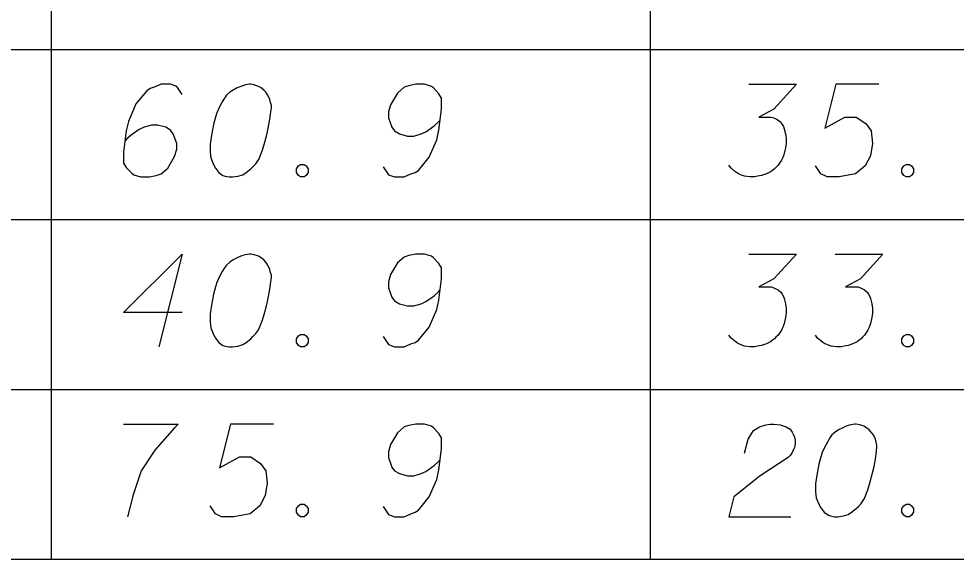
# Model space of a CAD drawing. Extents: x 2074207 to 2076812, y 516372 to 523312.
# Drawn here: x 2076524.39 to 2076572.95, y 520149.2 to 520177.2 of the extents above; entities that cross this region are included whole.
import ezdxf

# ---------------------------------------------------------------- set-up
doc = ezdxf.new("R2010")
doc.units = 0
for name, color, linetype in [('Prop DirtTable_ Soil Test Results - Outline (Major)', 7, 'Continuous'), ('Prop DirtTable_ Soil Test Results - Outline (Minor)', 7, 'Continuous'), ('Prop DirtTable_ Soil Test Results - Tx (Sample Data)', 7, 'Continuous')]:
    doc.layers.add(name, color=color, linetype=linetype)

msp = doc.modelspace()

# ---------------------------------------------------------------- linework, layer by layer
at = {"layer": 'Prop DirtTable_ Soil Test Results - Outline (Major)'}
msp.add_line((2076260.609, 520149.201), (2076811.903, 520149.201), dxfattribs=at)
at = {"layer": 'Prop DirtTable_ Soil Test Results - Outline (Minor)'}
for p, q in [((2076526.074, 520184.401), (2076526.074, 520175.601)), ((2076557.094, 520184.401), (2076557.094, 520175.601)), ((2076260.609, 520175.601), (2076811.903, 520175.601)), ((2076260.609, 520175.601), (2076811.903, 520175.601)), ((2076526.074, 520175.601), (2076526.074, 520166.801)), ((2076557.094, 520175.601), (2076557.094, 520166.801)), ((2076260.609, 520166.801), (2076811.903, 520166.801)), ((2076260.609, 520166.801), (2076811.903, 520166.801)), ((2076526.074, 520166.801), (2076526.074, 520158.001)), ((2076557.094, 520166.801), (2076557.094, 520158.001)), ((2076260.609, 520158.001), (2076811.903, 520158.001)), ((2076260.609, 520158.001), (2076811.903, 520158.001)), ((2076526.074, 520158.001), (2076526.074, 520149.201)), ((2076557.094, 520158.001), (2076557.094, 520149.201)), ((2076260.609, 520149.201), (2076811.903, 520149.201))]:
    msp.add_line(p, q, dxfattribs=at)
at = {"layer": 'Prop DirtTable_ Soil Test Results - Tx (Sample Data)'}
for points in [[(2076532.855, 520173.277), (2076532.573, 520173.693), (2076532.256, 520173.806), (2076531.762, 520173.806), (2076531.409, 520173.655), (2076531.198, 520173.58), (2076531.021, 520173.466), (2076530.457, 520172.786), (2076530.069, 520171.879), (2076529.963, 520171.388), (2076529.822, 520170.291), (2076529.822, 520169.725), (2076529.963, 520169.498), (2076530.245, 520169.195), (2076530.351, 520169.12), (2076530.704, 520169.006), (2076531.162, 520169.006), (2076531.515, 520169.082), (2076531.762, 520169.158), (2076532.115, 520169.46), (2076532.467, 520170.065), (2076532.573, 520170.443), (2076532.573, 520170.745), (2076532.397, 520171.236), (2076532.256, 520171.425), (2076532.009, 520171.577), (2076531.586, 520171.69), (2076531.268, 520171.69), (2076530.88, 520171.577), (2076530.633, 520171.463), (2076530.21, 520171.161), (2076529.998, 520170.972), (2076529.892, 520170.858)], [(2076536.418, 520173.806), (2076536.348, 520173.806), (2076536.136, 520173.769), (2076535.995, 520173.731), (2076535.889, 520173.693), (2076535.713, 520173.617), (2076535.501, 520173.504), (2076535.325, 520173.391), (2076535.148, 520173.24), (2076535.043, 520173.088), (2076534.937, 520172.899), (2076534.831, 520172.71), (2076534.725, 520172.484), (2076534.655, 520172.332), (2076534.584, 520172.106), (2076534.478, 520171.728), (2076534.372, 520171.161), (2076534.302, 520170.707), (2076534.302, 520170.291), (2076534.337, 520169.989), (2076534.478, 520169.649), (2076534.584, 520169.46), (2076534.76, 520169.233), (2076534.972, 520169.082), (2076535.078, 520169.044), (2076535.289, 520169.006), (2076535.466, 520169.006), (2076535.748, 520169.044), (2076535.995, 520169.12), (2076536.171, 520169.233), (2076536.418, 520169.422), (2076536.524, 520169.536), (2076536.665, 520169.687), (2076536.771, 520169.838), (2076536.842, 520169.951), (2076536.912, 520170.14), (2076536.947, 520170.216), (2076537.018, 520170.405), (2076537.089, 520170.632), (2076537.159, 520170.858), (2076537.194, 520171.01), (2076537.23, 520171.123), (2076537.265, 520171.274), (2076537.335, 520171.614), (2076537.371, 520171.803), (2076537.406, 520171.992), (2076537.441, 520172.257), (2076537.477, 520172.597), (2076537.477, 520172.71), (2076537.441, 520172.862), (2076537.406, 520173.013), (2076537.3, 520173.24), (2076537.194, 520173.391), (2076537.089, 520173.504), (2076536.947, 520173.617), (2076536.806, 520173.693), (2076536.7, 520173.731), (2076536.595, 520173.769), (2076536.418, 520173.806)], [(2076543.262, 520169.536), (2076543.544, 520169.12), (2076543.861, 520169.006), (2076544.355, 520169.006), (2076544.708, 520169.158), (2076544.92, 520169.233), (2076545.096, 520169.347), (2076545.66, 520170.027), (2076546.049, 520170.934), (2076546.154, 520171.425), (2076546.295, 520172.521), (2076546.295, 520173.088), (2076546.154, 520173.315), (2076545.872, 520173.617), (2076545.766, 520173.693), (2076545.414, 520173.806), (2076544.955, 520173.806), (2076544.602, 520173.731), (2076544.355, 520173.655), (2076544.003, 520173.353), (2076543.65, 520172.748), (2076543.544, 520172.37), (2076543.544, 520172.068), (2076543.72, 520171.577), (2076543.861, 520171.388), (2076544.108, 520171.236), (2076544.532, 520171.123), (2076544.849, 520171.123), (2076545.237, 520171.236), (2076545.484, 520171.35), (2076545.907, 520171.652), (2076546.119, 520171.841), (2076546.225, 520171.954)], [(2076562.205, 520173.806), (2076564.674, 520173.806), (2076563.51, 520172.521), (2076562.734, 520172.106), (2076563.369, 520172.106), (2076563.51, 520172.068), (2076563.58, 520172.03), (2076563.651, 520171.992), (2076563.722, 520171.954), (2076563.863, 520171.841), (2076563.933, 520171.728), (2076564.004, 520171.614), (2076564.039, 520171.501), (2076564.11, 520171.236), (2076564.145, 520171.01), (2076564.145, 520170.896), (2076564.145, 520170.745), (2076564.11, 520170.518), (2076564.074, 520170.367), (2076564.039, 520170.216), (2076564.004, 520170.103), (2076563.969, 520170.027), (2076563.933, 520169.951), (2076563.898, 520169.876), (2076563.827, 520169.762), (2076563.722, 520169.611), (2076563.616, 520169.498), (2076563.545, 520169.422), (2076563.439, 520169.347), (2076563.334, 520169.271), (2076563.192, 520169.195), (2076563.122, 520169.158), (2076562.875, 520169.082), (2076562.663, 520169.044), (2076562.522, 520169.006), (2076562.275, 520169.006), (2076561.993, 520169.044), (2076561.887, 520169.082), (2076561.781, 520169.12), (2076561.676, 520169.158), (2076561.57, 520169.233), (2076561.464, 520169.309), (2076561.288, 520169.46), (2076561.182, 520169.611)], [(2076568.942, 520173.806), (2076566.72, 520173.806), (2076566.156, 520171.539), (2076567.179, 520172.106), (2076567.778, 520172.106), (2076568.272, 520171.765), (2076568.554, 520171.388), (2076568.625, 520170.745), (2076568.519, 520170.103), (2076568.237, 520169.573), (2076567.743, 520169.158), (2076566.896, 520169.006), (2076566.261, 520169.006), (2076565.944, 520169.158), (2076565.662, 520169.573)], [(2076538.993, 520169.649), (2076539.17, 520169.649), (2076539.276, 520169.573), (2076539.381, 520169.422), (2076539.381, 520169.233), (2076539.276, 520169.082), (2076539.17, 520169.006), (2076538.993, 520169.006), (2076538.888, 520169.082), (2076538.782, 520169.233), (2076538.782, 520169.422), (2076538.888, 520169.573), (2076538.993, 520169.649)], [(2076570.353, 520169.649), (2076570.53, 520169.649), (2076570.636, 520169.573), (2076570.741, 520169.422), (2076570.741, 520169.233), (2076570.636, 520169.082), (2076570.53, 520169.006), (2076570.353, 520169.006), (2076570.248, 520169.082), (2076570.142, 520169.233), (2076570.142, 520169.422), (2076570.248, 520169.573), (2076570.353, 520169.649)], [(2076532.855, 520161.983), (2076529.822, 520161.983), (2076532.855, 520165.006), (2076531.656, 520160.206)], [(2076536.418, 520165.006), (2076536.348, 520165.006), (2076536.136, 520164.969), (2076535.995, 520164.931), (2076535.889, 520164.893), (2076535.713, 520164.817), (2076535.501, 520164.704), (2076535.325, 520164.591), (2076535.148, 520164.44), (2076535.043, 520164.288), (2076534.937, 520164.099), (2076534.831, 520163.91), (2076534.725, 520163.684), (2076534.655, 520163.532), (2076534.584, 520163.306), (2076534.478, 520162.928), (2076534.372, 520162.361), (2076534.302, 520161.907), (2076534.302, 520161.491), (2076534.337, 520161.189), (2076534.478, 520160.849), (2076534.584, 520160.66), (2076534.76, 520160.433), (2076534.972, 520160.282), (2076535.078, 520160.244), (2076535.289, 520160.206), (2076535.466, 520160.206), (2076535.748, 520160.244), (2076535.995, 520160.32), (2076536.171, 520160.433), (2076536.418, 520160.622), (2076536.524, 520160.736), (2076536.665, 520160.887), (2076536.771, 520161.038), (2076536.842, 520161.151), (2076536.912, 520161.34), (2076536.947, 520161.416), (2076537.018, 520161.605), (2076537.089, 520161.832), (2076537.159, 520162.058), (2076537.194, 520162.21), (2076537.23, 520162.323), (2076537.265, 520162.474), (2076537.335, 520162.814), (2076537.371, 520163.003), (2076537.406, 520163.192), (2076537.441, 520163.457), (2076537.477, 520163.797), (2076537.477, 520163.91), (2076537.441, 520164.062), (2076537.406, 520164.213), (2076537.3, 520164.44), (2076537.194, 520164.591), (2076537.089, 520164.704), (2076536.947, 520164.817), (2076536.806, 520164.893), (2076536.7, 520164.931), (2076536.595, 520164.969), (2076536.418, 520165.006)], [(2076543.262, 520160.736), (2076543.544, 520160.32), (2076543.861, 520160.206), (2076544.355, 520160.206), (2076544.708, 520160.358), (2076544.92, 520160.433), (2076545.096, 520160.547), (2076545.66, 520161.227), (2076546.049, 520162.134), (2076546.154, 520162.625), (2076546.295, 520163.721), (2076546.295, 520164.288), (2076546.154, 520164.515), (2076545.872, 520164.817), (2076545.766, 520164.893), (2076545.414, 520165.006), (2076544.955, 520165.006), (2076544.602, 520164.931), (2076544.355, 520164.855), (2076544.003, 520164.553), (2076543.65, 520163.948), (2076543.544, 520163.57), (2076543.544, 520163.268), (2076543.72, 520162.777), (2076543.861, 520162.588), (2076544.108, 520162.436), (2076544.532, 520162.323), (2076544.849, 520162.323), (2076545.237, 520162.436), (2076545.484, 520162.55), (2076545.907, 520162.852), (2076546.119, 520163.041), (2076546.225, 520163.154)], [(2076562.205, 520165.006), (2076564.674, 520165.006), (2076563.51, 520163.721), (2076562.734, 520163.306), (2076563.369, 520163.306), (2076563.51, 520163.268), (2076563.58, 520163.23), (2076563.651, 520163.192), (2076563.722, 520163.154), (2076563.863, 520163.041), (2076563.933, 520162.928), (2076564.004, 520162.814), (2076564.039, 520162.701), (2076564.11, 520162.436), (2076564.145, 520162.21), (2076564.145, 520162.096), (2076564.145, 520161.945), (2076564.11, 520161.718), (2076564.074, 520161.567), (2076564.039, 520161.416), (2076564.004, 520161.303), (2076563.969, 520161.227), (2076563.933, 520161.151), (2076563.898, 520161.076), (2076563.827, 520160.962), (2076563.722, 520160.811), (2076563.616, 520160.698), (2076563.545, 520160.622), (2076563.439, 520160.547), (2076563.334, 520160.471), (2076563.192, 520160.395), (2076563.122, 520160.358), (2076562.875, 520160.282), (2076562.663, 520160.244), (2076562.522, 520160.206), (2076562.275, 520160.206), (2076561.993, 520160.244), (2076561.887, 520160.282), (2076561.781, 520160.32), (2076561.676, 520160.358), (2076561.57, 520160.433), (2076561.464, 520160.509), (2076561.288, 520160.66), (2076561.182, 520160.811)], [(2076566.685, 520165.006), (2076569.154, 520165.006), (2076567.99, 520163.721), (2076567.214, 520163.306), (2076567.849, 520163.306), (2076567.99, 520163.268), (2076568.06, 520163.23), (2076568.131, 520163.192), (2076568.202, 520163.154), (2076568.343, 520163.041), (2076568.413, 520162.928), (2076568.484, 520162.814), (2076568.519, 520162.701), (2076568.59, 520162.436), (2076568.625, 520162.21), (2076568.625, 520162.096), (2076568.625, 520161.945), (2076568.59, 520161.718), (2076568.554, 520161.567), (2076568.519, 520161.416), (2076568.484, 520161.303), (2076568.449, 520161.227), (2076568.413, 520161.151), (2076568.378, 520161.076), (2076568.307, 520160.962), (2076568.202, 520160.811), (2076568.096, 520160.698), (2076568.025, 520160.622), (2076567.919, 520160.547), (2076567.814, 520160.471), (2076567.672, 520160.395), (2076567.602, 520160.358), (2076567.355, 520160.282), (2076567.143, 520160.244), (2076567.002, 520160.206), (2076566.755, 520160.206), (2076566.473, 520160.244), (2076566.367, 520160.282), (2076566.261, 520160.32), (2076566.156, 520160.358), (2076566.05, 520160.433), (2076565.944, 520160.509), (2076565.768, 520160.66), (2076565.662, 520160.811)], [(2076538.993, 520160.849), (2076539.17, 520160.849), (2076539.276, 520160.773), (2076539.381, 520160.622), (2076539.381, 520160.433), (2076539.276, 520160.282), (2076539.17, 520160.206), (2076538.993, 520160.206), (2076538.888, 520160.282), (2076538.782, 520160.433), (2076538.782, 520160.622), (2076538.888, 520160.773), (2076538.993, 520160.849)], [(2076570.353, 520160.849), (2076570.53, 520160.849), (2076570.636, 520160.773), (2076570.741, 520160.622), (2076570.741, 520160.433), (2076570.636, 520160.282), (2076570.53, 520160.206), (2076570.353, 520160.206), (2076570.248, 520160.282), (2076570.142, 520160.433), (2076570.142, 520160.622), (2076570.248, 520160.773), (2076570.353, 520160.849)], [(2076529.822, 520156.206), (2076532.644, 520156.206), (2076532.467, 520156.017), (2076531.444, 520154.846), (2076530.739, 520153.788), (2076530.316, 520152.54), (2076530.033, 520151.406)], [(2076537.582, 520156.206), (2076535.36, 520156.206), (2076534.796, 520153.939), (2076535.819, 520154.506), (2076536.418, 520154.506), (2076536.912, 520154.165), (2076537.194, 520153.788), (2076537.265, 520153.145), (2076537.159, 520152.503), (2076536.877, 520151.973), (2076536.383, 520151.558), (2076535.536, 520151.406), (2076534.901, 520151.406), (2076534.584, 520151.558), (2076534.302, 520151.973)], [(2076543.262, 520151.936), (2076543.544, 520151.52), (2076543.861, 520151.406), (2076544.355, 520151.406), (2076544.708, 520151.558), (2076544.92, 520151.633), (2076545.096, 520151.747), (2076545.66, 520152.427), (2076546.049, 520153.334), (2076546.154, 520153.825), (2076546.295, 520154.921), (2076546.295, 520155.488), (2076546.154, 520155.715), (2076545.872, 520156.017), (2076545.766, 520156.093), (2076545.414, 520156.206), (2076544.955, 520156.206), (2076544.602, 520156.131), (2076544.355, 520156.055), (2076544.003, 520155.753), (2076543.65, 520155.148), (2076543.544, 520154.77), (2076543.544, 520154.468), (2076543.72, 520153.977), (2076543.861, 520153.788), (2076544.108, 520153.636), (2076544.532, 520153.523), (2076544.849, 520153.523), (2076545.237, 520153.636), (2076545.484, 520153.75), (2076545.907, 520154.052), (2076546.119, 520154.241), (2076546.225, 520154.354)], [(2076561.993, 520154.695), (2076562.169, 520155.413), (2076562.452, 520155.866), (2076562.769, 520156.055), (2076563.087, 520156.169), (2076563.334, 520156.206), (2076563.51, 520156.206), (2076563.827, 520156.169), (2076564.039, 520156.093), (2076564.145, 520156.055), (2076564.357, 520155.942), (2076564.462, 520155.791), (2076564.533, 520155.64), (2076564.568, 520155.526), (2076564.603, 520155.375), (2076564.603, 520155.186), (2076564.568, 520154.997), (2076564.533, 520154.884), (2076564.462, 520154.732), (2076564.357, 520154.581), (2076564.251, 520154.468), (2076562.804, 520153.523), (2076561.429, 520152.427), (2076561.182, 520151.406), (2076564.392, 520151.406)], [(2076567.778, 520156.206), (2076567.708, 520156.206), (2076567.496, 520156.169), (2076567.355, 520156.131), (2076567.249, 520156.093), (2076567.073, 520156.017), (2076566.861, 520155.904), (2076566.685, 520155.791), (2076566.508, 520155.64), (2076566.403, 520155.488), (2076566.297, 520155.299), (2076566.191, 520155.11), (2076566.085, 520154.884), (2076566.015, 520154.732), (2076565.944, 520154.506), (2076565.838, 520154.128), (2076565.732, 520153.561), (2076565.662, 520153.107), (2076565.662, 520152.691), (2076565.697, 520152.389), (2076565.838, 520152.049), (2076565.944, 520151.86), (2076566.12, 520151.633), (2076566.332, 520151.482), (2076566.438, 520151.444), (2076566.649, 520151.406), (2076566.826, 520151.406), (2076567.108, 520151.444), (2076567.355, 520151.52), (2076567.531, 520151.633), (2076567.778, 520151.822), (2076567.884, 520151.936), (2076568.025, 520152.087), (2076568.131, 520152.238), (2076568.202, 520152.351), (2076568.272, 520152.54), (2076568.307, 520152.616), (2076568.378, 520152.805), (2076568.449, 520153.032), (2076568.519, 520153.258), (2076568.554, 520153.41), (2076568.59, 520153.523), (2076568.625, 520153.674), (2076568.695, 520154.014), (2076568.731, 520154.203), (2076568.766, 520154.392), (2076568.801, 520154.657), (2076568.837, 520154.997), (2076568.837, 520155.11), (2076568.801, 520155.262), (2076568.766, 520155.413), (2076568.66, 520155.64), (2076568.554, 520155.791), (2076568.449, 520155.904), (2076568.307, 520156.017), (2076568.166, 520156.093), (2076568.06, 520156.131), (2076567.955, 520156.169), (2076567.778, 520156.206)], [(2076538.993, 520152.049), (2076539.17, 520152.049), (2076539.276, 520151.973), (2076539.381, 520151.822), (2076539.381, 520151.633), (2076539.276, 520151.482), (2076539.17, 520151.406), (2076538.993, 520151.406), (2076538.888, 520151.482), (2076538.782, 520151.633), (2076538.782, 520151.822), (2076538.888, 520151.973), (2076538.993, 520152.049)], [(2076570.353, 520152.049), (2076570.53, 520152.049), (2076570.636, 520151.973), (2076570.741, 520151.822), (2076570.741, 520151.633), (2076570.636, 520151.482), (2076570.53, 520151.406), (2076570.353, 520151.406), (2076570.248, 520151.482), (2076570.142, 520151.633), (2076570.142, 520151.822), (2076570.248, 520151.973), (2076570.353, 520152.049)]]:
    msp.add_lwpolyline(points, dxfattribs=at)

doc.saveas('drawing.dxf')
